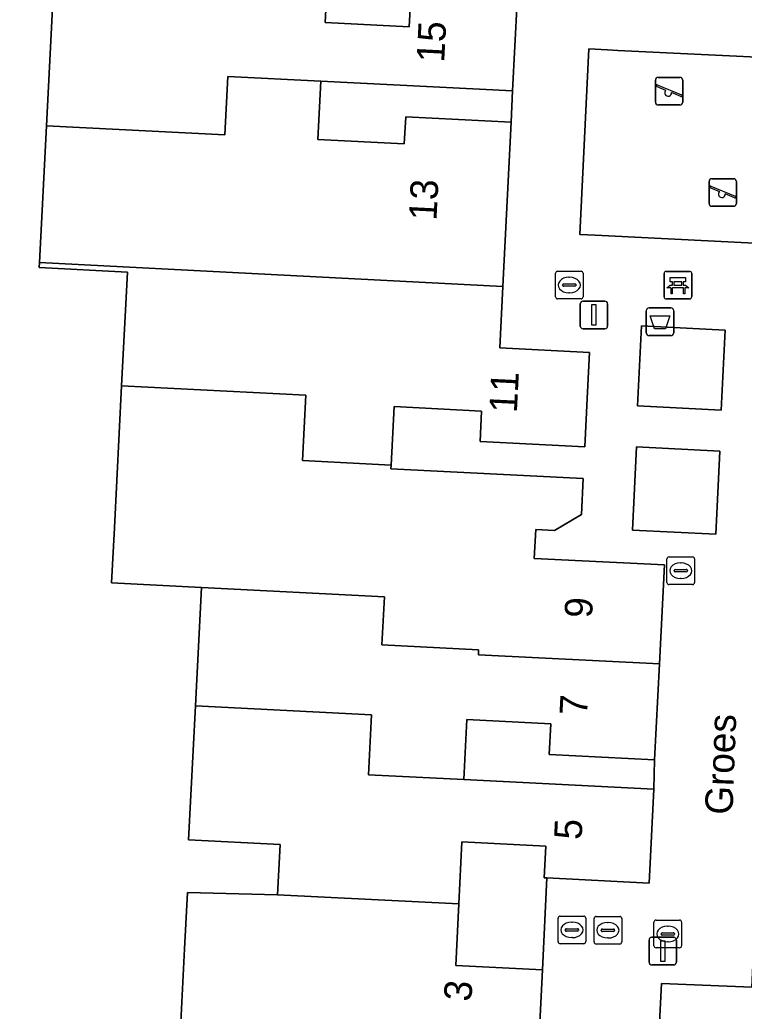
# Model space of a CAD drawing. Extents: x 162989 to 165008, y 383432 to 384338.
# Drawn here: x 164377.41 to 164403.62, y 383804.12 to 383840 of the extents above; entities that cross this region are included whole.
import ezdxf

# ---------------------------------------------------------------- set-up
doc = ezdxf.new("R2010")
doc.units = 0
for name, color, linetype in [('IMGEO_Afvalbak', 7, 'Continuous'), ('IMGEO_Bank', 7, 'Continuous'), ('IMGEO_Erf', 7, 'Continuous'), ('IMGEO_Groenvoorziening', 7, 'Continuous'), ('IMGEO_Kolk', 7, 'Continuous'), ('IMGEO_Lichtmast', 7, 'Continuous'), ('IMGEO_Openbare_ruimte_label', 7, 'Continuous'), ('IMGEO_Pand', 7, 'Continuous'), ('IMGEO_Pand_nummerreeks', 7, 'Continuous'), ('IMGEO_Rioolput', 7, 'Continuous'), ('IMGEO_Speelvoorziening', 7, 'Continuous'), ('IMGEO_Terreindeel_gesloten', 7, 'Continuous'), ('IMGEO_Voetpad_open', 7, 'Continuous')]:
    doc.layers.add(name, color=color, linetype=linetype)

msp = doc.modelspace()

# ---------------------------------------------------------------- linework, layer by layer
at = {"layer": 'IMGEO_Afvalbak'}
for p, q in [((164400.181, 383829.575), (164400.971, 383829.575)), ((164400.971, 383829.575), (164400.181, 383829.575)), ((164400.081, 383828.675), (164400.081, 383829.475)), ((164400.081, 383829.475), (164400.081, 383828.675)), ((164401.071, 383829.475), (164401.071, 383828.675)), ((164401.071, 383828.675), (164401.071, 383829.475)), ((164400.971, 383828.575), (164400.181, 383828.575)), ((164400.181, 383828.575), (164400.971, 383828.575))]:
    msp.add_line(p, q, dxfattribs=at)
msp.add_lwpolyline([(164400.224, 383829.289), (164400.928, 383829.289), (164400.779, 383828.819), (164400.373, 383828.819), (164400.224, 383829.289)], dxfattribs=at)
for centre, start, end in [((164400.181, 383829.475), 90, 180), ((164400.181, 383829.475), 90, 180), ((164400.971, 383829.475), 0, 90), ((164400.971, 383829.475), 360, 90), ((164400.181, 383828.675), 180, 270), ((164400.181, 383828.675), 180, 270), ((164400.971, 383828.675), 270, 0), ((164400.971, 383828.675), 270, 0)]:
    msp.add_arc(centre, 0.1, start, end, dxfattribs=at)
at = {"layer": 'IMGEO_Bank'}
for p, q in [((164400.724, 383829.975), (164400.724, 383830.816)), ((164400.724, 383830.816), (164400.724, 383829.975)), ((164400.799, 383830.9), (164401.64, 383830.9)), ((164401.64, 383830.9), (164400.799, 383830.9)), ((164401.724, 383830.825), (164401.724, 383829.984)), ((164401.724, 383829.984), (164401.724, 383830.825)), ((164401.421, 383830.298), (164401.028, 383830.298)), ((164401.033, 383830.406), (164401.033, 383830.512)), ((164401.077, 383830.512), (164401.077, 383830.406)), ((164401.365, 383830.518), (164401.083, 383830.518)), ((164401.083, 383830.4), (164401.365, 383830.4)), ((164401.371, 383830.406), (164401.371, 383830.512)), ((164401.415, 383830.512), (164401.415, 383830.406)), ((164401.649, 383829.9), (164400.808, 383829.9)), ((164400.808, 383829.9), (164401.649, 383829.9))]:
    msp.add_line(p, q, dxfattribs=at)
for points in [[(164401.027, 383830.518), (164400.941, 383830.518), (164400.941, 383830.679), (164401.504, 383830.679), (164401.504, 383830.518), (164401.421, 383830.518)], [(164400.971, 383830.298), (164400.829, 383830.298), (164400.941, 383830.4), (164401.027, 383830.4)], [(164401.021, 383830.291), (164401.021, 383830.084), (164400.978, 383830.084), (164400.978, 383830.291)], [(164401.421, 383830.4), (164401.504, 383830.4), (164401.616, 383830.298), (164401.477, 383830.298)], [(164401.471, 383830.291), (164401.471, 383830.084), (164401.427, 383830.084), (164401.427, 383830.291)]]:
    msp.add_lwpolyline(points, dxfattribs=at)
for centre, radius, start, end in [((164400.802, 383830.822), 0.0779, 92.4484, 184.2845), ((164400.802, 383830.822), 0.0779, 92.4484, 184.2845), ((164401.646, 383830.822), 0.0779, 2.4484, 94.2845), ((164401.646, 383830.822), 0.0779, 2.4484, 94.2845), ((164400.971, 383830.291), 0.00671, 2.8957, 87.1043), ((164401.028, 383830.291), 0.00671, 92.8957, 177.1043), ((164401.026, 383830.511), 0.00671, 2.8957, 87.1043), ((164401.026, 383830.407), 0.00671, 272.8957, 357.1043), ((164401.083, 383830.511), 0.00671, 92.8957, 177.1043), ((164401.083, 383830.407), 0.00671, 182.8957, 267.1043), ((164401.365, 383830.511), 0.00671, 2.8957, 87.1043), ((164401.365, 383830.407), 0.00671, 272.8957, 357.1043), ((164401.422, 383830.511), 0.00671, 92.8957, 177.1043), ((164401.422, 383830.407), 0.00671, 182.8957, 267.1043), ((164401.42, 383830.291), 0.00671, 2.8957, 87.1043), ((164401.477, 383830.291), 0.00671, 92.8957, 177.1043), ((164400.802, 383829.978), 0.0779, 182.4484, 274.2845), ((164400.802, 383829.978), 0.0779, 182.4484, 274.2845), ((164401.646, 383829.978), 0.0779, 272.4484, 4.2845), ((164401.646, 383829.978), 0.0779, 272.4484, 4.2845)]:
    msp.add_arc(centre, radius, start, end, dxfattribs=at)
at = {"layer": 'IMGEO_Erf'}
for points in [[(164395.522, 383843.09), (164391.652, 383843.287), (164391.71, 383844.42), (164388.7, 383844.573), (164388.581, 383842.238), (164388.462, 383839.901), (164391.501, 383839.746), (164391.557, 383840.864), (164395.403, 383840.668), (164395.463, 383841.879)], [(164395.238, 383837.428), (164388.304, 383837.78), (164388.196, 383835.671), (164391.324, 383835.512), (164391.374, 383836.497), (164395.191, 383836.303)], [(164400.379, 383813.219), (164396.564, 383813.413), (164396.62, 383814.519), (164393.589, 383814.673), (164393.479, 383812.505), (164400.357, 383812.154)], [(164396.485, 383808.948), (164396.382, 383808.953), (164396.44, 383810.091), (164393.41, 383810.245), (164393.296, 383808.008), (164393.183, 383805.772), (164396.322, 383805.613)]]:
    msp.add_lwpolyline(points, close=True, dxfattribs=at)
msp.add_lwpolyline([(164376.984, 383795.502), (164384.174, 383792.333), (164389.651, 383792.07), (164389.883, 383796.642), (164382.897, 383796.997), (164383.141, 383801.798), (164383.374, 383806.376), (164383.478, 383808.423), (164386.737, 383808.338), (164386.83, 383810.16), (164383.517, 383810.329), (164383.763, 383815.178), (164383.981, 383819.461), (164380.733, 383819.627), (164380.834, 383821.618), (164381.095, 383826.755), (164381.305, 383830.876), (164378.112, 383831.039), (164378.121, 383831.22), (164378.373, 383836.172), (164378.614, 383840.926)], dxfattribs=at)
at = {"layer": 'IMGEO_Groenvoorziening'}
for points in [[(164399.907, 383828.932), (164399.758, 383826.036), (164402.784, 383825.88), (164402.933, 383828.775)], [(164402.591, 383821.382), (164402.745, 383824.388), (164399.729, 383824.542), (164399.575, 383821.536)]]:
    msp.add_lwpolyline(points, close=True, dxfattribs=at)
at = {"layer": 'IMGEO_Kolk'}
for p, q in [((164396.794, 383829.978), (164396.794, 383830.83)), ((164396.869, 383830.904), (164397.721, 383830.904)), ((164397.282, 383830.684), (164397.307, 383830.684)), ((164397.795, 383830.83), (164397.795, 383829.978)), ((164397.053, 383830.398), (164397.053, 383830.41)), ((164397.491, 383830.361), (164397.093, 383830.361)), ((164397.096, 383830.447), (164397.494, 383830.447)), ((164397.537, 383830.41), (164397.537, 383830.398)), ((164397.721, 383829.904), (164396.869, 383829.904)), ((164397.305, 383830.124), (164397.28, 383830.124)), ((164400.902, 383820.564), (164401.754, 383820.564)), ((164400.827, 383819.638), (164400.827, 383820.49)), ((164401.315, 383820.344), (164401.34, 383820.344)), ((164401.828, 383820.49), (164401.828, 383819.638)), ((164401.086, 383820.058), (164401.086, 383820.07)), ((164401.524, 383820.021), (164401.126, 383820.021)), ((164401.129, 383820.107), (164401.527, 383820.107)), ((164401.57, 383820.07), (164401.57, 383820.058)), ((164401.754, 383819.564), (164400.902, 383819.564)), ((164401.338, 383819.784), (164401.313, 383819.784)), ((164398.191, 383806.626), (164398.191, 383807.478)), ((164398.266, 383807.552), (164399.118, 383807.552)), ((164398.679, 383807.332), (164398.704, 383807.332)), ((164399.192, 383807.478), (164399.192, 383806.626)), ((164398.45, 383807.046), (164398.45, 383807.058)), ((164398.888, 383807.009), (164398.49, 383807.009)), ((164398.493, 383807.095), (164398.891, 383807.095)), ((164398.934, 383807.058), (164398.934, 383807.046)), ((164399.118, 383806.552), (164398.266, 383806.552)), ((164398.702, 383806.772), (164398.677, 383806.772))]:
    msp.add_line(p, q, dxfattribs=at)
for points in [[(164396.794, 383829.978), (164396.794, 383830.83)], [(164396.869, 383830.904), (164397.721, 383830.904)], [(164397.795, 383830.83), (164397.795, 383829.978)], [(164397.721, 383829.904), (164396.869, 383829.904)], [(164400.902, 383820.564), (164401.754, 383820.564)], [(164400.827, 383819.638), (164400.827, 383820.49)], [(164401.828, 383820.49), (164401.828, 383819.638)], [(164401.754, 383819.564), (164400.902, 383819.564)], [(164398.191, 383806.626), (164398.191, 383807.478)], [(164398.266, 383807.552), (164399.118, 383807.552)], [(164399.192, 383807.478), (164399.192, 383806.626)], [(164399.118, 383806.552), (164398.266, 383806.552)]]:
    msp.add_lwpolyline(points, dxfattribs=at)
for centre, radius, start, end in [((164396.871, 383830.828), 0.0765, 91.552, 178.448), ((164396.871, 383830.828), 0.0765, 91.552, 178.448), ((164397.719, 383830.828), 0.0765, 1.552, 88.448), ((164397.719, 383830.828), 0.0765, 1.552, 88.448), ((164397.093, 383830.407), 0.0403, 85.8775, 175.7526), ((164397.09, 383830.397), 0.0366, 178.938, 274.7102), ((164397.494, 383830.404), 0.043, 264.8664, 352.4533), ((164397.498, 383830.409), 0.0386, 1.7309, 96.639), ((164396.871, 383829.98), 0.0765, 181.552, 268.448), ((164396.871, 383829.98), 0.0765, 181.552, 268.448), ((164397.719, 383829.98), 0.0765, 271.552, 358.448), ((164397.719, 383829.98), 0.0765, 271.552, 358.448), ((164400.904, 383820.488), 0.0765, 91.552, 178.448), ((164400.904, 383820.488), 0.0765, 91.552, 178.448), ((164401.752, 383820.488), 0.0765, 1.552, 88.448), ((164401.752, 383820.488), 0.0765, 1.552, 88.448), ((164401.126, 383820.067), 0.0403, 85.8775, 175.7526), ((164401.123, 383820.057), 0.0366, 178.938, 274.7102), ((164401.527, 383820.064), 0.043, 264.8664, 352.4533), ((164401.531, 383820.069), 0.0386, 1.7309, 96.639), ((164400.904, 383819.64), 0.0765, 181.552, 268.448), ((164400.904, 383819.64), 0.0765, 181.552, 268.448), ((164401.752, 383819.64), 0.0765, 271.552, 358.448), ((164401.752, 383819.64), 0.0765, 271.552, 358.448), ((164398.268, 383807.476), 0.0765, 91.552, 178.448), ((164398.268, 383807.476), 0.0765, 91.552, 178.448), ((164399.116, 383807.476), 0.0765, 1.552, 88.448), ((164399.116, 383807.476), 0.0765, 1.552, 88.448), ((164398.49, 383807.055), 0.0403, 85.8775, 175.7526), ((164398.487, 383807.045), 0.0366, 178.938, 274.7102), ((164398.891, 383807.052), 0.043, 264.8664, 352.4533), ((164398.895, 383807.057), 0.0386, 1.7309, 96.639), ((164398.268, 383806.628), 0.0765, 181.552, 268.448), ((164398.268, 383806.628), 0.0765, 181.552, 268.448), ((164399.116, 383806.628), 0.0765, 271.552, 358.448), ((164399.116, 383806.628), 0.0765, 271.552, 358.448)]:
    msp.add_arc(centre, radius, start, end, dxfattribs=at)
for centre, major_axis, ratio, start_param, end_param in [((164397.281, 383830.404), (-0.387, 0.002), 0.722429, 4.712389, 7.853982), ((164397.306, 383830.404), (-0.39, 0.002), 0.717154, 1.570796, 4.712389), ((164401.314, 383820.064), (-0.387, 0.002), 0.722429, 4.712389, 7.853982), ((164401.339, 383820.064), (-0.39, 0.002), 0.717154, 1.570796, 4.712389), ((164398.678, 383807.052), (-0.387, 0.002), 0.722429, 4.712389, 7.853982), ((164398.703, 383807.052), (-0.39, 0.002), 0.717154, 1.570796, 4.712389)]:
    msp.add_ellipse(centre, major_axis=major_axis, ratio=ratio, start_param=start_param, end_param=end_param, dxfattribs=at)
at = {"layer": 'IMGEO_Lichtmast'}
for p, q in [((164397.689, 383828.921), (164397.689, 383829.721)), ((164397.689, 383829.721), (164397.689, 383828.921)), ((164397.789, 383829.821), (164398.579, 383829.821)), ((164398.579, 383829.821), (164397.789, 383829.821)), ((164398.679, 383829.721), (164398.679, 383828.921)), ((164398.679, 383828.921), (164398.679, 383829.721)), ((164398.579, 383828.821), (164397.789, 383828.821)), ((164397.789, 383828.821), (164398.579, 383828.821)), ((164400.182, 383805.896), (164400.182, 383806.696)), ((164400.182, 383806.696), (164400.182, 383805.896)), ((164400.282, 383806.796), (164401.072, 383806.796)), ((164401.072, 383806.796), (164400.282, 383806.796)), ((164401.172, 383806.696), (164401.172, 383805.896)), ((164401.172, 383805.896), (164401.172, 383806.696)), ((164401.072, 383805.796), (164400.282, 383805.796)), ((164400.282, 383805.796), (164401.072, 383805.796))]:
    msp.add_line(p, q, dxfattribs=at)
for points in [[(164398.109, 383829.696), (164398.259, 383829.696), (164398.259, 383828.946), (164398.109, 383828.946), (164398.109, 383829.696)], [(164400.602, 383806.671), (164400.752, 383806.671), (164400.752, 383805.921), (164400.602, 383805.921), (164400.602, 383806.671)]]:
    msp.add_lwpolyline(points, dxfattribs=at)
for centre, start, end in [((164397.789, 383829.721), 90, 180), ((164397.789, 383829.721), 90, 180), ((164398.579, 383829.721), 0, 90), ((164398.579, 383829.721), 360, 90), ((164397.789, 383828.921), 180, 270), ((164397.789, 383828.921), 180, 270), ((164398.579, 383828.921), 270, 0), ((164398.579, 383828.921), 270, 0), ((164400.282, 383806.696), 90, 180), ((164400.282, 383806.696), 90, 180), ((164401.072, 383806.696), 0, 90), ((164401.072, 383806.696), 360, 90), ((164400.282, 383805.896), 180, 270), ((164400.282, 383805.896), 180, 270), ((164401.072, 383805.896), 270, 0), ((164401.072, 383805.896), 270, 0)]:
    msp.add_arc(centre, 0.1, start, end, dxfattribs=at)
at = {"layer": 'IMGEO_Pand'}
for points in [[(164388.304, 383837.78), (164395.238, 383837.428), (164395.403, 383840.668), (164391.557, 383840.864), (164391.501, 383839.746), (164388.462, 383839.901), (164388.581, 383842.238), (164378.677, 383842.746), (164378.614, 383840.926), (164378.373, 383836.172), (164384.832, 383835.842), (164384.934, 383837.95)], [(164394.889, 383830.354), (164395.191, 383836.303), (164391.374, 383836.497), (164391.324, 383835.512), (164388.196, 383835.671), (164388.304, 383837.78), (164384.934, 383837.95), (164384.832, 383835.842), (164378.373, 383836.172), (164378.121, 383831.22)], [(164394.889, 383830.354), (164378.121, 383831.22), (164378.112, 383831.039), (164381.305, 383830.876), (164381.095, 383826.755), (164387.759, 383826.417), (164387.639, 383824.054), (164390.845, 383823.89), (164390.953, 383826.003), (164394.119, 383825.842), (164394.063, 383824.744), (164397.858, 383824.552), (164397.958, 383826.536), (164398.03, 383827.964), (164394.776, 383828.129)], [(164396.079, 383821.55), (164396.758, 383821.515), (164397.734, 383822.098), (164397.8, 383823.403), (164390.839, 383823.756), (164390.845, 383823.89), (164387.639, 383824.054), (164387.759, 383826.417), (164381.095, 383826.755), (164380.834, 383821.618), (164380.733, 383819.627), (164383.981, 383819.461), (164390.603, 383819.122), (164390.515, 383817.376), (164394.012, 383817.199), (164394.003, 383817.018), (164400.555, 383816.692), (164400.737, 383820.272), (164396.026, 383820.511)], [(164400.555, 383816.692), (164394.003, 383817.018), (164394.012, 383817.199), (164390.515, 383817.376), (164390.603, 383819.122), (164383.981, 383819.461), (164383.763, 383815.178), (164390.132, 383814.852), (164390.027, 383812.681), (164393.479, 383812.505), (164393.589, 383814.673), (164396.62, 383814.519), (164396.564, 383813.413), (164400.379, 383813.219)], [(164393.479, 383812.505), (164390.027, 383812.681), (164390.132, 383814.852), (164383.763, 383815.178), (164383.517, 383810.329), (164386.83, 383810.16), (164386.737, 383808.338), (164393.296, 383808.008), (164393.41, 383810.245), (164396.44, 383810.091), (164396.382, 383808.953), (164396.485, 383808.948), (164400.184, 383808.76), (164400.357, 383812.154)], [(164383.141, 383801.798), (164389.484, 383801.472), (164389.585, 383803.553), (164393.12, 383803.375), (164396.201, 383803.219), (164396.322, 383805.613), (164393.183, 383805.772), (164393.296, 383808.008), (164386.737, 383808.338), (164383.478, 383808.423), (164383.374, 383806.376)], [(164417.517, 383806.43), (164417.527, 383806.624), (164410.648, 383806.978), (164410.455, 383804.746), (164403.899, 383804.996), (164400.633, 383805.121), (164400.462, 383801.79), (164404.254, 383801.595), (164404.311, 383802.696), (164407.313, 383802.542), (164407.197, 383800.283), (164410.592, 383800.113), (164410.707, 383802.365), (164417.291, 383802.025)]]:
    msp.add_lwpolyline(points, close=True, dxfattribs=at)
at = {"layer": 'IMGEO_Rioolput'}
for p, q in [((164396.89, 383806.638), (164396.89, 383807.49)), ((164396.965, 383807.564), (164397.817, 383807.564)), ((164397.378, 383807.344), (164397.403, 383807.344)), ((164397.891, 383807.49), (164397.891, 383806.638)), ((164400.357, 383806.49), (164400.357, 383807.342)), ((164400.432, 383807.416), (164401.284, 383807.416)), ((164401.358, 383807.342), (164401.358, 383806.49)), ((164397.149, 383807.058), (164397.149, 383807.07)), ((164397.587, 383807.021), (164397.189, 383807.021)), ((164397.192, 383807.107), (164397.59, 383807.107)), ((164397.633, 383807.07), (164397.633, 383807.058)), ((164400.616, 383806.91), (164400.616, 383806.922)), ((164400.659, 383806.959), (164401.057, 383806.959)), ((164400.845, 383807.196), (164400.87, 383807.196)), ((164401.1, 383806.922), (164401.1, 383806.91)), ((164397.817, 383806.564), (164396.965, 383806.564)), ((164397.401, 383806.784), (164397.376, 383806.784)), ((164401.054, 383806.873), (164400.656, 383806.873)), ((164400.868, 383806.636), (164400.843, 383806.636)), ((164401.284, 383806.416), (164400.432, 383806.416))]:
    msp.add_line(p, q, dxfattribs=at)
for points in [[(164396.89, 383806.638), (164396.89, 383807.49)], [(164396.965, 383807.564), (164397.817, 383807.564)], [(164397.891, 383807.49), (164397.891, 383806.638)], [(164400.357, 383806.49), (164400.357, 383807.342)], [(164400.432, 383807.416), (164401.284, 383807.416)], [(164401.358, 383807.342), (164401.358, 383806.49)], [(164397.817, 383806.564), (164396.965, 383806.564)], [(164401.284, 383806.416), (164400.432, 383806.416)]]:
    msp.add_lwpolyline(points, dxfattribs=at)
for centre, radius, start, end in [((164396.967, 383807.488), 0.0765, 91.552, 178.448), ((164396.967, 383807.488), 0.0765, 91.552, 178.448), ((164397.815, 383807.488), 0.0765, 1.552, 88.448), ((164397.815, 383807.488), 0.0765, 1.552, 88.448), ((164400.434, 383807.34), 0.0765, 91.552, 178.448), ((164400.434, 383807.34), 0.0765, 91.552, 178.448), ((164401.282, 383807.34), 0.0765, 1.552, 88.448), ((164401.282, 383807.34), 0.0765, 1.552, 88.448), ((164397.189, 383807.067), 0.0403, 85.8775, 175.7526), ((164397.186, 383807.057), 0.0366, 178.938, 274.7102), ((164397.59, 383807.064), 0.043, 264.8664, 352.4533), ((164397.594, 383807.069), 0.0386, 1.7309, 96.639), ((164400.656, 383806.919), 0.0403, 85.8775, 175.7526), ((164400.653, 383806.909), 0.0366, 178.938, 274.7102), ((164401.057, 383806.916), 0.043, 264.8664, 352.4533), ((164401.061, 383806.921), 0.0386, 1.7309, 96.639), ((164396.967, 383806.64), 0.0765, 181.552, 268.448), ((164396.967, 383806.64), 0.0765, 181.552, 268.448), ((164397.815, 383806.64), 0.0765, 271.552, 358.448), ((164397.815, 383806.64), 0.0765, 271.552, 358.448), ((164400.434, 383806.492), 0.0765, 181.552, 268.448), ((164400.434, 383806.492), 0.0765, 181.552, 268.448), ((164401.282, 383806.492), 0.0765, 271.552, 358.448), ((164401.282, 383806.492), 0.0765, 271.552, 358.448)]:
    msp.add_arc(centre, radius, start, end, dxfattribs=at)
for centre, major_axis, ratio, start_param, end_param in [((164397.377, 383807.064), (-0.387, 0.002), 0.722429, 4.712389, 7.853982), ((164397.402, 383807.064), (-0.39, 0.002), 0.717154, 1.570796, 4.712389), ((164400.844, 383806.916), (-0.387, 0.002), 0.722429, 4.712389, 7.853982), ((164400.869, 383806.916), (-0.39, 0.002), 0.717154, 1.570796, 4.712389)]:
    msp.add_ellipse(centre, major_axis=major_axis, ratio=ratio, start_param=start_param, end_param=end_param, dxfattribs=at)
at = {"layer": 'IMGEO_Speelvoorziening'}
for p, q in [((164400.409, 383837.022), (164400.409, 383837.822)), ((164400.409, 383837.822), (164400.409, 383837.022)), ((164400.509, 383837.922), (164401.299, 383837.922)), ((164401.299, 383837.922), (164400.509, 383837.922)), ((164401.399, 383837.822), (164401.399, 383837.022)), ((164401.399, 383837.022), (164401.399, 383837.822)), ((164400.792, 383837.45), (164400.453, 383837.587)), ((164400.478, 383837.647), (164401.354, 383837.294)), ((164401.33, 383837.234), (164400.99, 383837.371)), ((164401.299, 383836.922), (164400.509, 383836.922)), ((164400.509, 383836.922), (164401.299, 383836.922)), ((164402.352, 383833.353), (164402.352, 383834.153)), ((164402.352, 383834.153), (164402.352, 383833.353)), ((164402.452, 383834.253), (164403.242, 383834.253)), ((164403.242, 383834.253), (164402.452, 383834.253)), ((164403.342, 383834.153), (164403.342, 383833.353)), ((164403.342, 383833.353), (164403.342, 383834.153)), ((164402.735, 383833.781), (164402.396, 383833.918)), ((164402.421, 383833.978), (164403.297, 383833.625)), ((164403.273, 383833.565), (164402.933, 383833.702)), ((164403.242, 383833.253), (164402.452, 383833.253)), ((164402.452, 383833.253), (164403.242, 383833.253))]:
    msp.add_line(p, q, dxfattribs=at)
for centre, radius, start, end in [((164400.509, 383837.822), 0.1, 90, 180), ((164400.509, 383837.822), 0.1, 90, 180), ((164401.299, 383837.822), 0.1, 0, 90), ((164401.299, 383837.822), 0.1, 360, 90), ((164400.466, 383837.617), 0.0327, 68.078, 248.078), ((164400.871, 383837.36), 0.12, 130.9928, 5.1632), ((164400.509, 383837.022), 0.1, 180, 270), ((164400.509, 383837.022), 0.1, 180, 270), ((164401.299, 383837.022), 0.1, 270, 0), ((164401.299, 383837.022), 0.1, 270, 0), ((164401.342, 383837.264), 0.0327, 248.078, 68.078), ((164402.452, 383834.153), 0.1, 90, 180), ((164402.452, 383834.153), 0.1, 90, 180), ((164403.242, 383834.153), 0.1, 0, 90), ((164403.242, 383834.153), 0.1, 360, 90), ((164402.409, 383833.948), 0.0327, 68.078, 248.078), ((164402.814, 383833.691), 0.12, 130.9928, 5.1632), ((164403.285, 383833.595), 0.0327, 248.078, 68.078), ((164402.452, 383833.353), 0.1, 180, 270), ((164402.452, 383833.353), 0.1, 180, 270), ((164403.242, 383833.353), 0.1, 270, 0), ((164403.242, 383833.353), 0.1, 270, 0)]:
    msp.add_arc(centre, radius, start, end, dxfattribs=at)
at = {"layer": 'IMGEO_Terreindeel_gesloten'}
msp.add_lwpolyline([(164405.516, 383838.579), (164405.101, 383838.599), (164399.047, 383838.899), (164398.673, 383838.917), (164397.997, 383838.951), (164397.679, 383832.235), (164398.234, 383832.208), (164405.184, 383831.864)], close=True, dxfattribs=at)
at = {"layer": 'IMGEO_Voetpad_open'}
for points in [[(164400.462, 383801.79), (164400.633, 383805.121), (164403.899, 383804.996), (164404.057, 383808.392), (164404.231, 383811.78), (164404.281, 383812.887), (164404.462, 383816.403), (164404.68, 383820.732), (164404.857, 383824.179), (164404.879, 383825.326), (164405.05, 383828.666), (164408.685, 383828.479), (164408.737, 383829.502), (164408.858, 383831.853), (164408.924, 383834.114), (164409.043, 383836.434), (164409.143, 383838.785), (164409.245, 383841.192)], [(164395.403, 383840.668), (164395.238, 383837.428), (164395.191, 383836.303), (164394.889, 383830.354), (164394.776, 383828.129), (164398.03, 383827.964), (164397.958, 383826.536), (164397.858, 383824.552), (164394.063, 383824.744), (164394.119, 383825.842), (164390.953, 383826.003), (164390.845, 383823.89), (164390.839, 383823.756), (164397.8, 383823.403), (164397.734, 383822.098), (164396.758, 383821.515), (164396.079, 383821.55), (164396.026, 383820.511), (164400.737, 383820.272), (164400.555, 383816.692), (164400.379, 383813.219), (164400.357, 383812.154), (164400.184, 383808.76), (164396.485, 383808.948), (164396.322, 383805.613), (164396.201, 383803.219)]]:
    msp.add_lwpolyline(points, dxfattribs=at)
for points in [[(164405.184, 383831.864), (164398.234, 383832.208), (164397.679, 383832.235), (164397.997, 383838.951), (164398.673, 383838.917), (164399.047, 383838.899), (164405.101, 383838.599), (164405.516, 383838.579)], [(164402.933, 383828.775), (164402.784, 383825.88), (164399.758, 383826.036), (164399.907, 383828.932)], [(164402.591, 383821.382), (164399.575, 383821.536), (164399.729, 383824.542), (164402.745, 383824.388)]]:
    msp.add_lwpolyline(points, close=True, dxfattribs=at)

# ---------------------------------------------------------------- texts
at = {"layer": 'IMGEO_Openbare_ruimte_label'}
msp.add_text('Groes', height=1, rotation=87.8216, dxfattribs=at).set_placement((164403.199, 383811.219))
at = {"layer": 'IMGEO_Pand_nummerreeks'}
for s, rotation, p in [('15', 87.0847, (164392.766, 383838.441)), ('13', 87.0935, (164392.486, 383832.722)), ('11', 87.1136, (164395.396, 383825.764)), ('9', 87.0953, (164398.115, 383818.335)), ('7', 87.0953, (164397.936, 383814.809)), ('5', 87.082, (164397.739, 383810.311)), ('3', 84.2894, (164393.733, 383804.444))]:
    msp.add_text(s, height=1, rotation=rotation, dxfattribs=at).set_placement(p)

doc.saveas('drawing.dxf')
